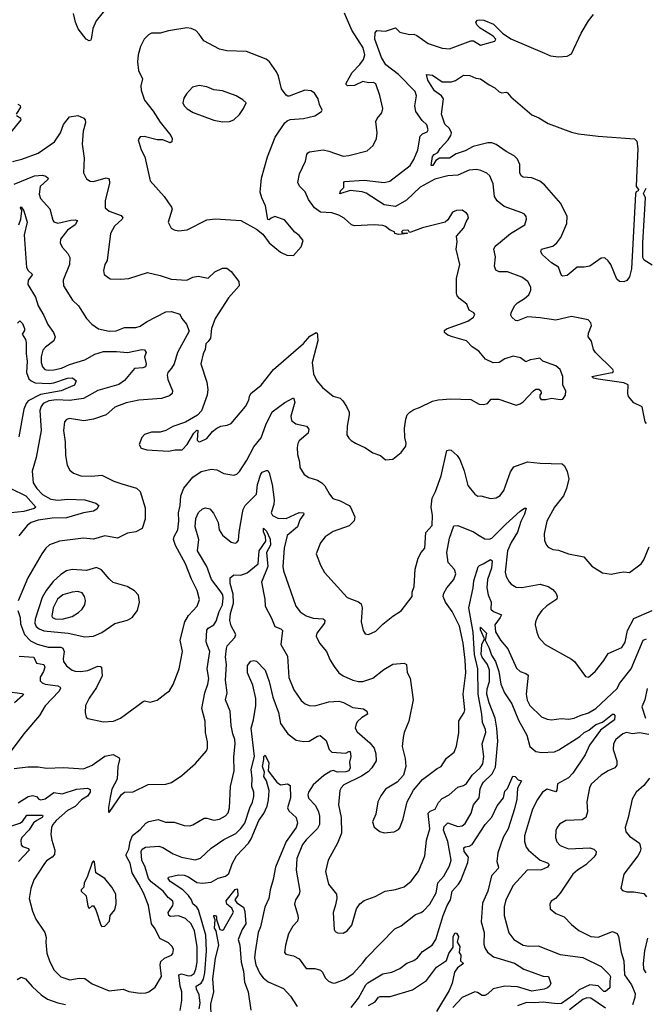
# Model space of a CAD drawing. Extents: x 1246230 to 1426786, y 660032 to 763141.
# Tile 405 of 566: x 1392205 to 1396616, y 691688 to 698632. Entities that reach past the tile are written whole.
import ezdxf

# ---------------------------------------------------------------- set-up
doc = ezdxf.new("R2010")
doc.units = 0

msp = doc.modelspace()

# ---------------------------------------------------------------- linework, layer by layer
at = {"layer": '0CON10XD'}
for points in [[(1392834.5, 698735), (1392744.4, 698625), (1392720.6, 698569.4), (1392710, 698495), (1392705, 698486.2), (1392695, 698484), (1392674.2, 698495), (1392618.3, 698568.3), (1392599.4, 698615), (1392585, 698676.7)], [(1394835, 695533.3), (1394895, 695578.8), (1394927.1, 695625), (1394930.6, 695645), (1394920.6, 695685), (1394918.3, 695751.7), (1394927.1, 695815), (1394937.5, 695845), (1394956.2, 695865), (1394985, 695882), (1395025, 695896), (1395115, 695942), (1395155, 695951.2), (1395245, 695958.8), (1395385, 695952.5), (1395445, 695920), (1395475, 695917.5), (1395502.5, 695925), (1395530, 695955), (1395584.2, 695955.8), (1395705.7, 695914.3), (1395735, 695923.3), (1395755, 695937.5), (1395827.5, 696015), (1395845, 696026.7), (1395866.2, 696026.2), (1395880, 696015), (1395881.7, 695998.3), (1395872.5, 695985), (1395872.5, 695965), (1395883, 695953), (1395915, 695953.3), (1395955, 695963.3), (1396015, 695953.3), (1396035, 695956.7), (1396053.3, 695985), (1396056.2, 696015), (1396033.6, 696053.6), (1396035.9, 696115.9), (1396016.7, 696165), (1395985, 696190), (1395894.2, 696224.2), (1395872.5, 696245), (1395835, 696237.5), (1395805, 696232.5), (1395775, 696218.8), (1395737.1, 696247.1), (1395685, 696259.2), (1395625, 696240), (1395585.5, 696214.5), (1395543, 696213), (1395488.9, 696238.9), (1395442, 696295), (1395395, 696325.8), (1395355, 696368.1), (1395256.7, 696395), (1395225, 696407.1), (1395200, 696425), (1395200.3, 696439.7), (1395215, 696451.4), (1395364.3, 696505), (1395405, 696533.1), (1395413.8, 696553.8), (1395407.5, 696565), (1395375, 696583.3), (1395356.7, 696625), (1395306, 696665), (1395290, 696685), (1395284.3, 696705), (1395285.9, 696805.9), (1395307.5, 696905), (1395283.1, 697015), (1395288.8, 697065), (1395284.2, 697105), (1395335.8, 697164.2), (1395353, 697207), (1395370, 697235), (1395365.6, 697255), (1395355, 697267.5), (1395325, 697288.8), (1395285, 697286), (1395255.7, 697274.3), (1395225, 697220), (1395205.8, 697204.2), (1395045, 697164.3), (1394963.3, 697133.3), (1394952.5, 697132.5), (1394947.5, 697145), (1394938.6, 697148.6), (1394905.6, 697145.6), (1394897.5, 697135), (1394905, 697127.5), (1394935, 697130), (1394940, 697125), (1394875, 697116.7), (1394850, 697125), (1394847.5, 697135), (1394817.8, 697147.8), (1394785, 697174.3), (1394765, 697180.5), (1394705, 697184.6), (1394565, 697179.2), (1394545.7, 697185.7), (1394492.4, 697232.4), (1394455, 697254.3), (1394405, 697269.5), (1394325, 697275.3), (1394283.8, 697305), (1394240.9, 697365), (1394218.3, 697418.3), (1394178.9, 697458.9), (1394165.7, 697485), (1394176.9, 697545), (1394219.2, 697635), (1394229.3, 697680.7), (1394236.4, 697693.6), (1394249.3, 697700.7), (1394345, 697713.8), (1394385, 697705.5), (1394485, 697669.6), (1394526.4, 697673.6), (1394655, 697707.1), (1394697.1, 697745), (1394720.6, 697795), (1394725.5, 697834.5), (1394715.7, 697915), (1394724.6, 697935.4), (1394758.6, 697975), (1394765.5, 698005), (1394745, 698097.5), (1394715, 698180), (1394699.3, 698189.3), (1394665, 698187.5), (1394625, 698197.5), (1394565, 698168.8), (1394517, 698167), (1394507.5, 698175), (1394507.5, 698185), (1394549.3, 698260.7), (1394604.1, 698315.9), (1394628.3, 698351.7), (1394639.4, 698385), (1394627.1, 698435), (1394548, 698558), (1394495, 698678.8)], [(1394618.9, 697418.9), (1394535, 697427.8), (1394463.3, 697405), (1394467.5, 697425), (1394490.5, 697449.5), (1394490, 697485), (1394495, 697491.2), (1394635, 697499.7), (1394775, 697484.6), (1394815, 697494.5), (1394958.2, 697605), (1394985, 697645.7), (1395013.3, 697715), (1395029.6, 697810.4), (1395045, 697826.9), (1395078.3, 697841.7), (1395085.7, 697855), (1395075, 697890), (1395042.2, 697922.2), (1394999.3, 697985), (1394991.8, 698025), (1395003.9, 698095), (1394994, 698125), (1394876.5, 698246.5), (1394785.9, 698315), (1394755, 698365.6), (1394708.1, 698495), (1394710.7, 698539.3), (1394724.1, 698555.9), (1394785, 698552), (1394856, 698576), (1394884.7, 698544.7), (1394953.1, 698526.9), (1394985, 698529.2), (1395005, 698521.9), (1395085, 698463.8), (1395185, 698430.4), (1395235, 698427.1), (1395385, 698482.5), (1395405, 698482.5), (1395455, 698452.5), (1395555, 698480), (1395562.5, 698495), (1395543.3, 698515), (1395452.4, 698572.4), (1395428, 698595), (1395422, 698615), (1395432.1, 698627.9), (1395445, 698632.5), (1395478.3, 698628.3), (1395545, 698600), (1395608.3, 698538.3), (1395667, 698497), (1395905.7, 698395.7), (1395948.5, 698378.5), (1396005, 698369.2), (1396065, 698375.7), (1396095, 698392.2), (1396163.6, 698536.4), (1396215, 698624.7), (1396250.1, 698669.9)], [(1394135, 696970), (1394190.7, 697029.3), (1394203.8, 697075), (1394175, 697111.2), (1394144.3, 697134.3), (1394071.2, 697221.2), (1394005, 697243.8), (1393977.7, 697232.3), (1393965, 697220), (1393955, 697222.5), (1393938.9, 697318.9), (1393911.2, 697375), (1393900, 697415), (1393911.1, 697515), (1393952.5, 697665), (1394006.7, 697803.3), (1394075.5, 697904.5), (1394090.5, 697919.5), (1394111.3, 697928.7), (1394205, 697935.6), (1394285, 697954.2), (1394332.5, 697985), (1394337.5, 697995), (1394318.8, 698035), (1394310, 698075), (1394283.3, 698115), (1394259.5, 698129.5), (1394215, 698136), (1394105, 698094), (1394095, 698092), (1394085, 698100), (1394050.8, 698145), (1394030, 698235), (1394016.9, 698265), (1393966.7, 698335), (1393943.3, 698355), (1393805, 698408.9), (1393665, 698413.5), (1393614.1, 698424.1), (1393502.6, 698482.6), (1393471.4, 698531.4), (1393446.7, 698556.7), (1393415, 698571.1), (1393384.5, 698575.5), (1393255, 698554.2), (1393196.4, 698536.4), (1393135, 698536.2), (1393113.3, 698525), (1393083.3, 698495), (1393056.1, 698443.9), (1393040, 698385), (1393036.2, 698335), (1393042, 698275), (1393071.2, 698215), (1393058.6, 698165), (1393062.5, 698135), (1393085.8, 698065), (1393145, 697987.1), (1393195, 697909.2), (1393271.2, 697815), (1393280, 697795), (1393278.3, 697771.7), (1393265, 697763.8), (1393215, 697785.8), (1393175, 697783.8), (1393082.3, 697807.7), (1393054.1, 697805.9), (1393040, 697785), (1393061.2, 697715), (1393087.1, 697665), (1393123.8, 697495), (1393224, 697385), (1393275, 697310), (1393280, 697295), (1393251.2, 697205), (1393272.3, 697162.3), (1393295, 697150), (1393325, 697144.2), (1393385, 697150), (1393525, 697220), (1393585, 697227.5), (1393765, 697215.7), (1393873.8, 697153.8), (1393918.5, 697118.5), (1393965, 697058.8), (1394045, 696992.5), (1394088.3, 696971.7), (1394135, 696970)], [(1396465, 696784), (1396435, 696786.2), (1396415, 696802), (1396373.1, 696905), (1396355, 696932), (1396331.7, 696951.7), (1396305, 696950), (1396225, 696894.3), (1396185, 696886), (1396135, 696888), (1396065, 696828.6), (1396035, 696823.8), (1396025, 696827.5), (1396005, 696885.8), (1395955, 696917.1), (1395892.5, 696975), (1395880.6, 696995), (1395883.8, 697015), (1395965, 697035.4), (1395992.2, 697057.7), (1396020, 697095), (1396063.2, 697195), (1396064.6, 697245), (1396021.2, 697335), (1395905, 697468.5), (1395872.7, 697492.7), (1395816.1, 697516.1), (1395755, 697520.8), (1395740, 697530), (1395731.8, 697551.8), (1395731.8, 697611.8), (1395715, 697648.8), (1395691.5, 697671.5), (1395635, 697702.4), (1395565, 697752.5), (1395535, 697763.1), (1395505, 697763.7), (1395401.8, 697738.2), (1395345, 697706.6), (1395283.3, 697686.7), (1395235, 697656.2), (1395165, 697655.5), (1395140.3, 697639.7), (1395118.1, 697605), (1395106.7, 697605), (1395115, 697666.9), (1395128, 697682), (1395153.8, 697696.2), (1395168.9, 697725), (1395225.7, 697784.3), (1395245.5, 697815), (1395250.4, 697835), (1395235.8, 697865.8), (1395202.7, 697895), (1395178.1, 697965), (1395192.9, 698075), (1395179.4, 698095), (1395130.5, 698130.5), (1395081.8, 698205), (1395073.8, 698245), (1395115, 698241.3), (1395185, 698194.6), (1395250, 698195), (1395277.6, 698202.4), (1395335, 698240), (1395378.1, 698238.1), (1395420.3, 698220.3), (1395455, 698216.2), (1395515, 698172), (1395555, 698150.8), (1395585, 698124.2), (1395605, 698117.1), (1395635, 698120.6), (1395645, 698115.6), (1395667.8, 698087.8), (1395815, 697961.4), (1395865, 697940.2), (1395931.2, 697901.2), (1396095, 697839.4), (1396145, 697827.6), (1396285, 697810.7), (1396541.2, 697791.2), (1396556.1, 697775), (1396562.8, 697725), (1396554, 697515), (1396552.1, 697455), (1396568.6, 697435), (1396567.1, 697425), (1396552.3, 697417.7), (1396546.9, 697403.1), (1396518.6, 696875), (1396505, 696818), (1396485, 696794), (1396465, 696784)], [(1393635, 697910.8), (1393685, 697914.2), (1393715, 697926), (1393755.5, 697964.5), (1393783.1, 698005), (1393801.2, 698045), (1393778.2, 698068.2), (1393731.2, 698095), (1393635, 698129.5), (1393575, 698137.8), (1393525, 698159.4), (1393470.8, 698169.2), (1393424.2, 698155.8), (1393380.7, 698109.3), (1393361.5, 698078.5), (1393355.6, 698045), (1393364.4, 698025), (1393385, 698003.6), (1393428, 697978), (1393575, 697924.3), (1393635, 697910.8)], [(1392183.3, 697965), (1392212.5, 698015), (1392210, 698025), (1392195, 698033.3)], [(1392145, 697840), (1392216, 697925), (1392213.3, 697935), (1392183.3, 697955)], [(1392155, 697633.1), (1392219.3, 697649.3), (1392335, 697691.5), (1392449.4, 697770.6), (1392492.7, 697835), (1392515, 697894.2), (1392555, 697948), (1392615, 697957.1), (1392656.8, 697936.8), (1392666.2, 697925), (1392670, 697905), (1392653.3, 697845), (1392645.4, 697754.6), (1392658.5, 697655), (1392655, 697552.5), (1392675, 697510), (1392702.9, 697492.9), (1392725, 697491.9), (1392815, 697516.9), (1392835, 697508.8), (1392838.7, 697478.7), (1392806.9, 697355), (1392807.5, 697305), (1392835, 697281.1), (1392921.1, 697251.1), (1392932.5, 697235), (1392928.6, 697225), (1392872.7, 697175), (1392845.6, 697124.4), (1392820.8, 696935), (1392805.8, 696905), (1392795.8, 696864.2), (1392801.2, 696835), (1392842.5, 696805), (1392915, 696801.5), (1392975, 696807.5), (1393105, 696850), (1393195, 696828.6), (1393272.3, 696802.3), (1393384.1, 696795.9), (1393425, 696815.6), (1393463.3, 696823.3), (1393535, 696810), (1393580, 696855), (1393635, 696879.2), (1393665, 696879.2), (1393695, 696857.1), (1393750, 696785), (1393753.3, 696755), (1393678.3, 696671.7), (1393582.5, 696525), (1393557.8, 696455), (1393549.5, 696385), (1393535, 696362.5), (1393517.5, 696345), (1393512.9, 696305), (1393499.4, 696275), (1393481.9, 696205), (1393524.2, 696075), (1393531.1, 696025), (1393526, 695984), (1393486.2, 695873.8), (1393457.9, 695842.1), (1393375, 695793.3), (1393285, 695762), (1393235.9, 695734.1), (1393195, 695722), (1393135, 695724), (1393085, 695706.2), (1393066.7, 695685), (1393046.7, 695635), (1393061.2, 695611.2), (1393101.7, 695598.3), (1393255, 695588), (1393302.3, 695597.7), (1393351.2, 695598.8), (1393386.5, 695635), (1393434, 695715), (1393455, 695736.7), (1393460, 695735), (1393456, 695666), (1393465, 695656.2), (1393475, 695656), (1393525, 695678.8), (1393565, 695726.7), (1393595, 695751.2), (1393624.2, 695765.8), (1393667.9, 695772.1), (1393696.2, 695785), (1393797.5, 695905), (1393821.7, 695948.3), (1393824.3, 695975), (1393834.2, 695995), (1393907.5, 696055), (1393995, 696166), (1394205, 696348.1), (1394250.7, 696399.3), (1394295, 696426.7), (1394302.5, 696422.5), (1394305.9, 696405.9), (1394306.5, 696366.5), (1394266.1, 696215), (1394275.7, 696135), (1394299.2, 696085), (1394339.1, 696039.1), (1394415, 695978), (1394465, 695962), (1394484.3, 695944.3), (1394509.2, 695905), (1394527.5, 695865), (1394528.8, 695845), (1394513.9, 695766.1), (1394511.2, 695705), (1394525, 695680), (1394543.3, 695665), (1394573.3, 695645), (1394643.4, 695613.4), (1394695, 695577.1), (1394748.3, 695558.3), (1394785, 695528.8), (1394835, 695533.3)], [(1392165, 697473.1), (1392309.2, 697530.8), (1392365, 697536.2), (1392389.1, 697529.1), (1392406, 697515), (1392402.9, 697505), (1392350, 697455), (1392341.2, 697401.2), (1392351.8, 697371.8), (1392417.6, 697297.6), (1392437.7, 697217.7), (1392446, 697206), (1392475, 697196.2), (1392565, 697218.8), (1392595, 697220.6), (1392613.3, 697215), (1392596.7, 697185), (1392543, 697147), (1392491.9, 697085), (1392490.8, 697055), (1392507.5, 697025), (1392544.3, 696984.3), (1392557.5, 696955), (1392557.1, 696905), (1392512.5, 696795), (1392514.4, 696754.4), (1392577.5, 696655), (1392619.2, 696615), (1392675.6, 696525), (1392714.1, 696484.1), (1392761.7, 696451.7), (1392835, 696434.4), (1392885, 696438.5), (1392945, 696461.5), (1393025, 696461.1), (1393055, 696471.1), (1393099.3, 696500.7), (1393235, 696571.2), (1393275, 696574.5), (1393334.5, 696554.5), (1393347.5, 696525), (1393380, 696485), (1393399.2, 696435), (1393316.6, 696285), (1393294.7, 696205), (1393276.3, 696173.7), (1393250, 696145), (1393244.1, 696125), (1393250.3, 696095), (1393282.7, 696015), (1393281.1, 695995), (1393261.5, 695978.5), (1393205, 695959.6), (1393045, 695949.5), (1392955, 695930), (1392875, 695899.4), (1392815, 695846), (1392725, 695814.5), (1392656.2, 695803.8), (1392555, 695818.5), (1392535, 695812.9), (1392520, 695795), (1392514.5, 695735), (1392525.8, 695655.8), (1392528, 695558), (1392540.2, 695490.2), (1392558.6, 695455), (1392584, 695434), (1392635, 695415.6), (1392712.1, 695412.1), (1392785, 695420.8), (1392867.7, 695377.7), (1392925, 695358.4), (1393028.2, 695328.2), (1393054, 695304), (1393089.3, 695189.3), (1393089.5, 695110.5), (1393067.5, 695042.5), (1393025, 695020), (1392965, 695010), (1392895, 694976), (1392805, 694992.2), (1392725, 694968.5), (1392655, 694976.5), (1392486.8, 694953.2), (1392415, 694928), (1392390, 694905), (1392361.4, 694865), (1392263.3, 694695), (1392195, 694533.3)], [(1396625, 695783.3), (1396616, 695796), (1396595, 695900.8), (1396535, 695930), (1396498, 695975), (1396492.9, 695995), (1396495, 696056.7), (1396465, 696070.8), (1396285, 696096.2), (1396250, 696105), (1396240, 696115), (1396368, 696142), (1396387.5, 696145), (1396392.5, 696155), (1396387.5, 696165), (1396264.3, 696284.3), (1396250, 696305), (1396237.1, 696365), (1396214.1, 696395), (1396215, 696422), (1396237.1, 696475), (1396232, 696495), (1396212.5, 696515), (1396095, 696540), (1395985, 696512.5), (1395875, 696530), (1395785, 696535.5), (1395715, 696508), (1395701.7, 696511.7), (1395674.2, 696534.2), (1395667.5, 696547.5), (1395669.4, 696565), (1395695, 696614.3), (1395715, 696636.4), (1395765.2, 696664.8), (1395795, 696691.4), (1395808.6, 696725), (1395808.6, 696745), (1395787.5, 696785), (1395745.3, 696815.3), (1395645, 696854.5), (1395585, 696852.9), (1395562.5, 696865), (1395553.6, 696893.6), (1395559.1, 696959.1), (1395548.9, 697015), (1395557.1, 697035), (1395594.1, 697065.9), (1395665, 697124.2), (1395765.7, 697184.3), (1395778, 697225), (1395776.2, 697245), (1395765, 697260), (1395745, 697271.2), (1395621.2, 697315), (1395570.6, 697355), (1395552.5, 697385), (1395544.5, 697475), (1395521.1, 697531.1), (1395499.3, 697549.3), (1395457.6, 697567.6), (1395425, 697575.7), (1395375, 697570), (1395293.7, 697536.3), (1395225, 697531.5), (1395132.6, 697507.4), (1395029.2, 697450.8), (1394931.3, 697358.7), (1394855, 697315.4), (1394775, 697326.5), (1394647.8, 697407.8), (1394618.9, 697418.9)], [(1396665, 696900.6), (1396607.1, 696937.1), (1396598.9, 696955), (1396598, 697058), (1396618.7, 697375), (1396603.9, 697406.1), (1396623, 697445)], [(1392198.8, 697185), (1392213.5, 697225), (1392220.8, 697285), (1392211.2, 697305), (1392215, 697312.5), (1392235, 697283.8), (1392256.8, 697205), (1392235.5, 697115), (1392254.1, 696885), (1392265, 696863.1), (1392295.7, 696835), (1392265.4, 696795), (1392263.4, 696765), (1392315.4, 696675), (1392335, 696614.2), (1392375.9, 696545.9), (1392402.4, 696482.4), (1392442.7, 696425), (1392454.5, 696395), (1392445, 696367.5), (1392386.9, 696323.1), (1392368.6, 696301.4), (1392355.5, 696255), (1392356.6, 696213.4), (1392365, 696184), (1392382, 696165), (1392405, 696160), (1392445, 696162.9), (1392499.2, 696175), (1392555, 696199.2), (1392665, 696233.7), (1392735, 696274), (1392795, 696292.8), (1392887, 696293), (1392965, 696285.8), (1393066.5, 696306.5), (1393085, 696303.8), (1393095.8, 696285.8), (1393084.3, 696255), (1393097.1, 696205), (1393091.4, 696185), (1393073.5, 696176.5), (1393015, 696171.1), (1392945, 696086.7), (1392905, 696058.5), (1392755, 696016.9), (1392655, 695961.6), (1392555, 695947.6), (1392465, 695951.9), (1392410, 695945), (1392371.6, 695925), (1392357.3, 695905), (1392347.5, 695875), (1392355.4, 695735), (1392321.1, 695545), (1392292.6, 695447.4), (1392300, 695365), (1392325.4, 695325), (1392365, 695282.7), (1392425, 695251.2), (1392475, 695243.1), (1392545, 695249.4), (1392665, 695246.6), (1392741.7, 695221.7), (1392763.3, 695205), (1392748.9, 695181.1), (1392725, 695166.4), (1392655, 695153.9), (1392535, 695120), (1392435, 695117.5), (1392335, 695103.5), (1392285, 695086.1), (1392258.1, 695065), (1392198.5, 694991.5)], [(1392189.2, 696490.8), (1392205, 696508.6), (1392225, 696489.4), (1392240, 696455), (1392239.5, 696440.5), (1392222.3, 696415), (1392245.8, 696375.8), (1392250.3, 696355), (1392250.2, 696275), (1392257.4, 696225), (1392253.1, 696145), (1392270.2, 696100.2), (1392285.5, 696085), (1392315, 696071.9), (1392413.6, 696066.4), (1392445, 696071.1), (1392541.2, 696105), (1392576.4, 696106.4), (1392602.5, 696085), (1392591.5, 696055), (1392562.2, 696042.2), (1392496.3, 696013.7), (1392350.8, 695989.2), (1392265, 695944.7), (1392249.5, 695925), (1392234.4, 695885), (1392199.2, 695690.8)], [(1392211.1, 694371.1), (1392237.9, 694295), (1392282.2, 694252.2), (1392328.8, 694228.8), (1392405, 694206.5), (1392495, 694205.7), (1392510.1, 694200.1), (1392519.7, 694175), (1392511.5, 694125), (1392514.4, 694105), (1392534.6, 694074.6), (1392573.8, 694045), (1392595, 694036.7), (1392634.6, 694034.6), (1392685, 694042), (1392755, 694071.9), (1392775, 694070.8), (1392780.8, 694065), (1392786.2, 694003.8), (1392747.7, 693922.3), (1392695, 693847.5), (1392670, 693795), (1392666.7, 693745), (1392673, 693713), (1392685, 693702.5), (1392795, 693680), (1392867.5, 693685), (1392915, 693706), (1393075, 693824), (1393085, 693828.8), (1393125, 693818), (1393175, 693832.5), (1393238.6, 693881.4), (1393260.3, 693899.7), (1393287.4, 693942.6), (1393328.9, 694055), (1393352.5, 694175), (1393337.5, 694255), (1393369.5, 694385), (1393395, 694429.2), (1393457.1, 694495), (1393472.9, 694542.9), (1393457, 694607), (1393417.3, 694687.3), (1393374.5, 694795), (1393304.3, 694924.3), (1393290, 694965), (1393295, 694987.5), (1393320, 695035), (1393327.6, 695097.6), (1393325.5, 695155), (1393336.6, 695205), (1393340.3, 695275), (1393362.3, 695327.7), (1393426.2, 695405), (1393485, 695445.9), (1393555, 695462.1), (1393595, 695458.2), (1393645, 695430.5), (1393715, 695420), (1393735, 695426), (1393754.2, 695445), (1393806.4, 695525), (1393855, 695620.8), (1393907.1, 695682.9), (1393940, 695775), (1393985, 695866.9), (1394075, 695933.3), (1394135, 695966.2), (1394144.4, 695934.4), (1394117.7, 695835), (1394122.5, 695805), (1394152.6, 695782.6), (1394226.4, 695766.4), (1394244.4, 695744.4), (1394240, 695715), (1394175, 695662.9), (1394165, 695643.3), (1394161.5, 695615), (1394163.3, 695565), (1394178.8, 695515), (1394181.2, 695475), (1394210, 695425), (1394242.7, 695402.7), (1394305, 695384.4), (1394336.1, 695366.1), (1394356.9, 695345), (1394389.2, 695285), (1394413.8, 695255), (1394465, 695239.2), (1394528, 695205), (1394538, 695195), (1394568.1, 695125), (1394563.2, 695096.8), (1394528, 695062), (1394415, 695022.2), (1394359.2, 694985), (1394326.6, 694943.4), (1394295.8, 694865), (1394325.6, 694785), (1394354.5, 694734.5), (1394515, 694556), (1394595, 694527.5), (1394611.7, 694511.7), (1394620, 694485), (1394612.5, 694385), (1394626, 694325), (1394640.8, 694300.8), (1394665, 694296.2), (1394715, 694318.8), (1394765, 694370), (1394836.2, 694425), (1394895, 694463.3), (1394972.5, 694565), (1394973.3, 694595), (1394986.2, 694635), (1394992.4, 694757.6), (1395015.8, 694835), (1395035.6, 694874.4), (1395060.8, 694905), (1395069.5, 695015), (1395114.4, 695065), (1395115.9, 695135), (1395107.5, 695195), (1395112.9, 695257.1), (1395137.8, 695305), (1395176.2, 695415), (1395217.3, 695592.7), (1395235, 695599.2), (1395246.2, 695595), (1395288.8, 695558.8), (1395309.5, 695529.5), (1395339.8, 695449.8), (1395365, 695347.5), (1395415, 695286.2), (1395435, 695271.2), (1395457, 695273), (1395525, 695256), (1395565, 695259.2), (1395593.2, 695276.8), (1395618.6, 695311.4), (1395665.5, 695444.5), (1395690.3, 695479.7), (1395785.6, 695514.4), (1395875, 695504.4), (1396029.7, 695499.7), (1396045.5, 695485.5), (1396065.8, 695445), (1396077.8, 695395), (1396060.5, 695325), (1396038.5, 695275), (1395976.9, 695195), (1395921.9, 695095), (1395902.9, 695005), (1395905, 694960), (1395918.8, 694925), (1395931.7, 694911.7), (1395965, 694896), (1396005, 694890), (1396075.8, 694865.8), (1396182.5, 694845), (1396238.3, 694778.3), (1396315, 694730), (1396375, 694721.2), (1396435, 694733.3), (1396465, 694738.8), (1396505, 694733.8), (1396586, 694795), (1396605, 694823.3), (1396643.1, 694915)], [(1392165, 693351.4), (1392263, 693363), (1392335, 693362.9), (1392395, 693353.3), (1392515, 693358.1), (1392655, 693348.1), (1392715, 693374.7), (1392805, 693437.5), (1392865, 693450), (1392905.4, 693425.4), (1392908.1, 693415), (1392897.8, 693365), (1392892.2, 693275), (1392854.3, 693205), (1392843.1, 693146.9), (1392832, 693075), (1392830, 693045), (1392835, 693040), (1392923.6, 693166.4), (1392945, 693183.8), (1393005, 693186.2), (1393111.3, 693238.7), (1393235, 693240), (1393275, 693252.2), (1393347.9, 693302.1), (1393444.7, 693385.3), (1393523.3, 693475), (1393529.5, 693495), (1393528.9, 693538.9), (1393514.6, 693605), (1393513.3, 693685), (1393488.2, 693775), (1393510.4, 693885), (1393532.2, 693945), (1393539.5, 693985), (1393527.8, 694055), (1393545.4, 694175), (1393527, 694223), (1393519.6, 694245), (1393525, 694326.7), (1393535, 694341.4), (1393575, 694364.4), (1393591, 694389), (1393611, 694459), (1393634.4, 694505), (1393640.4, 694555), (1393636.3, 694575), (1393619.1, 694605), (1393557.8, 694685), (1393525.3, 694775), (1393458.8, 694885), (1393467.2, 694965), (1393443.3, 695055), (1393447.5, 695115), (1393465, 695156), (1393495, 695182), (1393515, 695190), (1393545, 695182), (1393571.1, 695151.1), (1393605.4, 695085.4), (1393612.5, 695035), (1393635, 694995.8), (1393695, 694946.5), (1393725, 694939.4), (1393736.2, 694943.8), (1393747.8, 694962.2), (1393752.2, 695017.8), (1393776.9, 695153.1), (1393781.2, 695178.8), (1393795.6, 695205), (1393874.4, 695285.6), (1393880.8, 695355), (1393905, 695427.5), (1393915, 695440), (1393945, 695453.3), (1393955, 695452.5), (1393965, 695436.7), (1393985.9, 695355), (1393998.2, 695245), (1393996.7, 695213.3), (1393977.1, 695155), (1393986.4, 695136.4), (1394025, 695116.8), (1394085, 695114.7), (1394175, 695157.1), (1394206.7, 695155), (1394208.8, 695145), (1394179.2, 695105), (1394164.5, 695055), (1394092.1, 694995), (1394069.2, 694905), (1394060.8, 694775), (1394064.5, 694745), (1394153, 694497), (1394183.1, 694455), (1394225, 694427.7), (1394275, 694411.8), (1394345, 694406.7), (1394356.7, 694396.7), (1394354.4, 694375), (1394299.2, 694305), (1394295.8, 694285), (1394318, 694235), (1394368.6, 694175), (1394394.5, 694114.5), (1394421.3, 694071.3), (1394456.2, 694026.2), (1394485.5, 694005.5), (1394553.2, 693973.2), (1394595, 693963.5), (1394625, 693964.4), (1394695, 693988.9), (1394771.7, 694048.3), (1394835, 694086), (1394915, 694093.8), (1394933.3, 694085), (1394937.7, 694027.7), (1394958.6, 693988.6), (1394979.2, 693835), (1394948.6, 693685), (1394915.7, 693605), (1394909.2, 693569.2), (1394901.9, 693505), (1394922.1, 693422.1), (1394926.9, 693365), (1394912, 693305), (1394865.6, 693254.4), (1394785, 693206), (1394751.7, 693158.3), (1394731.2, 693115), (1394715, 693030), (1394693.8, 692975), (1394705, 692937.5), (1394745, 692906.7), (1394775, 692897.5), (1394845, 692903.8), (1394875, 692920), (1394885, 692932.5), (1394908.6, 692995), (1394937.1, 693115), (1394980.9, 693199.1), (1395045.5, 693274.5), (1395148.8, 693351.2), (1395175.8, 693365), (1395215, 693424), (1395267.5, 693465), (1395285, 693507.5), (1395302.1, 693602.1), (1395302.1, 693687.9), (1395338, 693745), (1395344.2, 693765), (1395332.9, 693875), (1395350.6, 694025), (1395346.2, 694115), (1395332.4, 694235), (1395305.3, 694355), (1395255, 694457.8), (1395206.9, 694525), (1395192, 694565), (1395195, 694588.1), (1395216.7, 694625), (1395266.2, 694685), (1395280, 694725), (1395271.8, 694755), (1395227.3, 694805), (1395216, 694875), (1395235.3, 694974.7), (1395266.4, 695063.6), (1395295, 695063.8), (1395405, 695020), (1395445, 694994.4), (1395485, 694970.4), (1395515, 694968), (1395535, 694975.4), (1395633.3, 695075), (1395733.8, 695165), (1395765, 695186.2), (1395776.1, 695186.1), (1395765.6, 695145), (1395737.5, 695092.5), (1395715, 695018), (1395671.2, 694945), (1395643.6, 694885), (1395628.8, 694735), (1395635.4, 694705.4), (1395656.4, 694666.4), (1395670.7, 694650.7), (1395705, 694630), (1395745, 694628.1), (1395875, 694650.9), (1395932, 694635), (1395963.4, 694613.4), (1395988.6, 694585), (1395995.6, 694565), (1395991.9, 694545), (1395922.2, 694497.7), (1395886.5, 694465), (1395857.3, 694425), (1395841.4, 694385), (1395838.6, 694365), (1395851.7, 694311.7), (1395865.8, 694275.8), (1395884.2, 694254.2), (1395910, 694225), (1396095, 694122), (1396116, 694105), (1396195, 694000), (1396215, 693996.2), (1396263.8, 694035), (1396325, 694112.5), (1396355, 694162.5), (1396451.2, 694205), (1396475, 694242.5), (1396491.1, 694325), (1396535, 694408.1), (1396665.8, 694464.2)], [(1392142.7, 695325), (1392247.7, 695275), (1392319.2, 695195), (1392306.7, 695185), (1392235, 695164), (1392145, 695153.1)], [(1392195, 693109.1), (1392265, 693154.1), (1392295, 693160.7), (1392322.7, 693152.7), (1392339.2, 693135), (1392355, 693129.1), (1392385, 693138), (1392445, 693181.8), (1392505, 693173), (1392605, 693205.3), (1392682.6, 693212.6), (1392702.9, 693202.9), (1392701.8, 693185), (1392683.8, 693155), (1392640.6, 693129.4), (1392596.7, 693083.3), (1392541.1, 693055), (1392461.5, 692985), (1392439.1, 692955), (1392428.5, 692935), (1392424.4, 692885), (1392430.6, 692845), (1392453.1, 692775), (1392450, 692745), (1392433.7, 692726.3), (1392395, 692700.6), (1392374.5, 692675), (1392305, 692565.8), (1392282.9, 692505), (1392271.5, 692435), (1392295.5, 692345.5), (1392319.1, 692289.1), (1392382, 692195), (1392391.7, 692158.3), (1392390, 692125), (1392397.3, 692047.3), (1392417, 691987), (1392448.3, 691928.3), (1392495, 691882), (1392559.5, 691859.5), (1392625, 691871.1), (1392665, 691870), (1392715, 691832.5), (1392835, 691782.5), (1392935, 691794.2), (1392975, 691778), (1393055, 691766.2), (1393095, 691768.8), (1393115, 691776.2), (1393160.5, 691809.5), (1393204.3, 691885), (1393195.3, 691965), (1393200.3, 691989.7), (1393225, 692013.9), (1393276.2, 692035), (1393285.8, 692045), (1393288.6, 692075), (1393280, 692095), (1393255, 692121.2), (1393193, 692153), (1393160.3, 692220.3), (1393134.2, 692255), (1393114, 692384), (1393078.9, 692475), (1393044.5, 692535.5), (1392998.2, 692615), (1392983.9, 692683.9), (1392956.4, 692735), (1392956.2, 692745), (1392975, 692782), (1392982.9, 692835), (1393000.6, 692879.4), (1393055, 692920), (1393095, 692965.4), (1393115, 692976.5), (1393181.2, 692991.2), (1393232.8, 692972.8), (1393295, 692972.5), (1393365, 692949.1), (1393405, 692947.5), (1393426.9, 692953.1), (1393505, 693001.5), (1393525, 693001.5), (1393575, 692986.9), (1393615, 692993.8), (1393655, 693017.8), (1393675, 693038), (1393685.4, 693074.6), (1393690.5, 693225), (1393716.2, 693335), (1393714.1, 693434.1), (1393724.5, 693525), (1393722.5, 693555), (1393707.3, 693595), (1393695.5, 693655), (1393688.5, 693755), (1393655.6, 693835), (1393668.8, 693885), (1393656.2, 693975), (1393662.7, 694085), (1393656, 694135), (1393662.7, 694197.3), (1393668.9, 694215), (1393722.2, 694275), (1393729.1, 694295), (1393696.2, 694356.2), (1393686.8, 694395), (1393691.7, 694445), (1393712.2, 694517.8), (1393710.6, 694580.6), (1393688.9, 694655), (1393690, 694695), (1393714.2, 694715.8), (1393765, 694714.4), (1393808.3, 694731.7), (1393887.1, 694795), (1393893, 694885), (1393941, 694955), (1393938.2, 694988.2), (1393925, 695020), (1393924.7, 695045.3), (1393945.4, 695025.4), (1393972.1, 694967.9), (1393972.4, 694925), (1393945.2, 694875), (1393955.2, 694775), (1393910, 694665), (1393934.1, 694545), (1393935.4, 694495), (1393981.2, 694411.2), (1394003.5, 694353.5), (1394046.7, 694335), (1394056.9, 694325), (1394047.3, 694225), (1394093.6, 694143.6), (1394103.7, 693993.7), (1394138.6, 693905), (1394190.2, 693830.2), (1394217.4, 693807.4), (1394245, 693794.3), (1394285, 693792.2), (1394385, 693822.1), (1394455, 693825.4), (1394487.3, 693817.3), (1394555, 693782.2), (1394628.3, 693771.7), (1394653.3, 693755), (1394656.7, 693735), (1394615, 693708.6), (1394588, 693682), (1394576.9, 693665), (1394570, 693635), (1394585, 693609.2), (1394672.9, 693532.9), (1394703.8, 693495), (1394715.5, 693454.5), (1394719.1, 693405), (1394689.1, 693355), (1394661.6, 693328.4), (1394615, 693296.8), (1394491.1, 693235), (1394471.1, 693215), (1394462.5, 693195), (1394452.5, 693095), (1394471.8, 693005), (1394474.5, 692895), (1394445.4, 692824.6), (1394380.5, 692705), (1394360.6, 692625), (1394383.1, 692535), (1394438.6, 692465), (1394441.4, 692435), (1394429.3, 692379.3), (1394414.2, 692335), (1394422, 692215), (1394430.5, 692200.5), (1394445, 692191.2), (1394485, 692188.8), (1394515, 692206.2), (1394545.8, 692245), (1394579.1, 692360.9), (1394602.6, 692397.4), (1394635, 692420), (1394711.7, 692448.3), (1394783.1, 692486.9), (1394855, 692498.6), (1394915, 692516.9), (1394965, 692557.1), (1395016.5, 692625), (1395062.5, 692735), (1395074.6, 692845), (1395096.6, 692925), (1395085, 693035.8), (1395099.9, 693050.1), (1395135.6, 693065), (1395159.1, 693110.9), (1395185, 693139.4), (1395233.8, 693166.2), (1395295, 693218.2), (1395335, 693230.9), (1395355, 693245.6), (1395396.6, 693303.4), (1395451.5, 693355), (1395470.9, 693385), (1395478.6, 693435), (1395466.6, 693525), (1395492.4, 693605), (1395490.6, 693625), (1395468.4, 693675), (1395464.3, 693735), (1395438.4, 693875), (1395435.6, 694055), (1395412.9, 694155), (1395401.6, 694311.6), (1395372.1, 694485), (1395402, 694625), (1395406.8, 694675), (1395437.1, 694772.9), (1395446.2, 694783.8), (1395473.9, 694793.9), (1395525, 694825.8), (1395536.5, 694816.5), (1395531.4, 694765), (1395504.5, 694685), (1395499.4, 694625), (1395509.4, 694575), (1395528.9, 694525), (1395528.2, 694475), (1395545, 694457.3), (1395601.2, 694435), (1395593.5, 694415), (1395555.4, 694365), (1395560.9, 694315), (1395595.5, 694255), (1395645.9, 694195), (1395707.9, 694057.9), (1395735, 694035.7), (1395775, 694022), (1395789.5, 694009.5), (1395777.2, 693875), (1395783.3, 693833.3), (1395802.3, 693795), (1395885, 693715.8), (1395925, 693698.1), (1395955, 693694.4), (1396025, 693704.4), (1396075, 693698.1), (1396115, 693706.7), (1396156.2, 693725)], [(1392665, 694279.5), (1392725, 694284.4), (1392785, 694310), (1392875, 694374.4), (1392965, 694397.1), (1392998.8, 694415), (1393036, 694465), (1393048.8, 694525), (1393043.6, 694573.6), (1393013.9, 694603.9), (1392963.9, 694633.9), (1392865, 694663.3), (1392835, 694687.5), (1392782.9, 694752.9), (1392747.5, 694767.5), (1392675, 694746.9), (1392575, 694754.5), (1392533.9, 694746.1), (1392495, 694720), (1392441.3, 694668.7), (1392392.7, 694607.3), (1392363.4, 694556.6), (1392314.8, 694405), (1392312.8, 694375), (1392321.3, 694351.3), (1392341.1, 694335), (1392375, 694322.4), (1392546.3, 694306.3), (1392665, 694279.5)], [(1392505, 694404.8), (1392575.9, 694424.1), (1392619.9, 694450.1), (1392645.7, 694474.3), (1392663.8, 694505), (1392669.2, 694535), (1392662.9, 694565), (1392645, 694589.5), (1392615, 694599.6), (1392575, 694595.4), (1392510, 694575), (1392472, 694545), (1392440, 694485), (1392431.2, 694425), (1392436.9, 694415), (1392455, 694406.1), (1392505, 694404.8)], [(1392191.8, 694465), (1392208.8, 694415), (1392211.1, 694371.1)], [(1393284.1, 692384.1), (1393288, 692398), (1393283.6, 692415), (1393251.9, 692441.9), (1393216.6, 692485), (1393131.7, 692551.7), (1393113.5, 692575), (1393090.3, 692655), (1393067.1, 692705), (1393062.5, 692765), (1393067.5, 692782.5), (1393092.5, 692795), (1393185, 692804), (1393215, 692793.3), (1393288, 692748), (1393344.8, 692724.8), (1393442.8, 692707.2), (1393480.9, 692719.1), (1393555, 692788.9), (1393645, 692849.5), (1393728.7, 692891.3), (1393765, 692926.7), (1393792.2, 692965), (1393827.4, 693072.6), (1393847.5, 693112.5), (1393856.7, 693153.3), (1393856.5, 693185), (1393842.9, 693225), (1393845, 693283.3), (1393837.9, 693345), (1393859.8, 693435), (1393838.1, 693635), (1393854.4, 693695), (1393868.9, 693795), (1393869.2, 693845), (1393849.2, 693939.2), (1393810.6, 694025), (1393812.1, 694077.9), (1393835, 694107.1), (1393855, 694113.3), (1393875, 694108), (1393935, 694043.8), (1393963.8, 693965), (1393989.7, 693855), (1394030.3, 693745), (1394045, 693668.8), (1394095, 693595.8), (1394155, 693551.9), (1394205, 693541.4), (1394245, 693544.5), (1394305, 693579.5), (1394323.1, 693583.1), (1394365, 693548.8), (1394386.7, 693485), (1394405, 693465.7), (1394505, 693458), (1394525, 693470.8), (1394535, 693470), (1394539.1, 693435), (1394530, 693395), (1394535.3, 693355), (1394525, 693335.4), (1394505, 693328.4), (1394445, 693326.2), (1394415, 693336.7), (1394397.7, 693332.3), (1394349.6, 693300.4), (1394274.7, 693235.3), (1394240.6, 693185), (1394236.7, 693165), (1394241.2, 693141.2), (1394290.3, 693090.3), (1394311.3, 693045), (1394318.7, 693015), (1394319.6, 692955), (1394305, 692926.7), (1394225, 692848.9), (1394198.8, 692815), (1394158.8, 692715), (1394154.5, 692634.5), (1394180.6, 692485), (1394175.6, 692465), (1394150.5, 692425), (1394143.6, 692395), (1394165.4, 692315.4), (1394169.4, 692295), (1394163.1, 692275), (1394131.7, 692238.3), (1394100.6, 692185), (1394079.2, 692105), (1394072, 692052), (1394082.3, 692042.3), (1394135, 692029.2), (1394175, 692008.9), (1394225, 691939.2), (1394285, 691941.4), (1394325, 691928.6), (1394340, 691915), (1394360, 691875), (1394381.5, 691851.5), (1394415, 691837.1), (1394431.7, 691838.3), (1394495, 691863.3), (1394555.7, 691905), (1394625, 691980), (1394649.4, 692015), (1394849.8, 692220.2), (1394895, 692240.6), (1394995, 692321.1), (1395035, 692334.5), (1395052.3, 692347.7), (1395097.9, 692395), (1395140.9, 692475), (1395149.7, 692515), (1395153.4, 692545), (1395195, 692591.9), (1395235.4, 692665), (1395247.9, 692705), (1395224.7, 692835), (1395193.4, 692915), (1395197.8, 692942.2), (1395225, 692966.9), (1395295, 692942.4), (1395325, 692946.2), (1395345, 692962.7), (1395387.3, 693035), (1395405, 693094.2), (1395444.7, 693145), (1395451.9, 693208.1), (1395462.8, 693235), (1395476.1, 693255), (1395537.1, 693312.9), (1395560.7, 693359.3), (1395575.7, 693544.3), (1395569.4, 693635), (1395557, 693705), (1395515.4, 693815), (1395500, 693875), (1395502.3, 693912.3), (1395516.6, 693965), (1395516.5, 694045), (1395503.8, 694083.8), (1395466.8, 694135), (1395459.4, 694155), (1395463.6, 694225), (1395483.1, 694265), (1395455, 694328.6), (1395455, 694348.6), (1395495.4, 694305), (1395486.8, 694255), (1395515, 694200.4), (1395531.3, 694151.4), (1395561.1, 694105), (1395583.2, 694035), (1395597.2, 693945), (1395623.1, 693885), (1395676, 693806), (1395722.3, 693692.3), (1395781.5, 693585), (1395801.1, 693505), (1395845, 693471.5), (1395885, 693462.7), (1395975, 693469.1), (1396006.7, 693483.3), (1396155, 693576.2), (1396185, 693603.8), (1396218.3, 693621.7), (1396268.6, 693661.4), (1396315, 693677.5), (1396385, 693733.2), (1396395, 693733.3), (1396401.8, 693725), (1396399.5, 693695), (1396299.5, 693620.5), (1396223.4, 693516.6), (1396191.7, 693448.3), (1396105, 693317.8), (1396074.3, 693285.7), (1395997.4, 693242.6), (1395991.8, 693198.2), (1395985, 693185.8), (1395925, 693204.4), (1395891.4, 693185), (1395855, 693132), (1395820.9, 693065), (1395765.4, 692875), (1395765.4, 692835.4), (1395775.4, 692795.4), (1395791.9, 692775), (1395874.4, 692704.4), (1395926.2, 692685), (1395938, 692675), (1395925.8, 692655), (1395884.7, 692635.3), (1395784.2, 692635), (1395683.8, 692526.2), (1395632.3, 692425), (1395620.4, 692375), (1395622.1, 692315), (1395653, 692193), (1395690, 692145), (1395754.6, 692104.6), (1395795, 692097.5), (1395860, 692100), (1396015, 692038.2), (1396175, 692018.9), (1396304.1, 691954.1), (1396364, 691895), (1396371.7, 691881.7), (1396365.8, 691854.2), (1396366.8, 691805), (1396335, 691777.1), (1396325, 691778.6), (1396285, 691817.3), (1396225, 691825.9), (1396149, 691791), (1396105, 691750.5), (1396025, 691693.9), (1395995, 691691.7), (1395896, 691704), (1395835, 691698.1), (1395778.9, 691701.1), (1395715, 691677.8)], [(1396156.2, 693725), (1396215, 693744.6), (1396266.7, 693775), (1396418.9, 693915), (1396435, 693950), (1396516.5, 694055), (1396601.9, 694255), (1396625, 694264.3)], [(1392202.1, 694142.1), (1392305.6, 694135.6), (1392323.8, 694093.8), (1392375, 694084.4), (1392382.4, 694065), (1392372.5, 694035), (1392348.8, 693995), (1392349.8, 693969.8), (1392364.4, 693955), (1392385, 693946.2), (1392473.3, 693935), (1392490.6, 693925), (1392493.3, 693915), (1392482.1, 693895), (1392385, 693794), (1392344.4, 693725), (1392233.8, 693596.2), (1392144.2, 693475)], [(1396629.2, 693915), (1396611.9, 693835), (1396592.7, 693785), (1396616.7, 693705)], [(1392119.2, 693895), (1392220.6, 693880.6), (1392230.8, 693875), (1392226.4, 693865), (1392168.2, 693815)], [(1396641.5, 693591.5), (1396575, 693602.1), (1396525, 693595.4), (1396484.8, 693605.2), (1396457.1, 693595), (1396409.2, 693555), (1396393.1, 693525), (1396389.2, 693485), (1396416.5, 693405), (1396415.4, 693374.6), (1396400.8, 693355), (1396354.6, 693335.4), (1396305.8, 693305), (1396235, 693241.2), (1396221.9, 693215), (1396204.4, 693115), (1396208.9, 693045), (1396198, 693005), (1396171.3, 692988.7), (1396056.4, 692983.6), (1396011.7, 692958.3), (1395995.8, 692935), (1395985.7, 692914.3), (1395982.9, 692865), (1395993.6, 692833.6), (1396015, 692807.1), (1396075, 692784.6), (1396225, 692790.8), (1396252.5, 692782.5), (1396269.2, 692765), (1396266.7, 692745), (1396252.9, 692725), (1396197.7, 692672.3), (1396138.9, 692635), (1396105.6, 692605), (1396015, 692471.2), (1395982.5, 692435), (1395952.5, 692415), (1395942.5, 692395), (1395945, 692360), (1395985, 692327.5), (1396044.2, 692304.2), (1396095, 692251.2), (1396147.7, 692207.7), (1396232.5, 692165), (1396285, 692160.6), (1396385, 692200.5), (1396417.2, 692187.2), (1396426.9, 692165), (1396446.1, 692055), (1396464.8, 691994.8), (1396469.1, 691895), (1396518.4, 691825), (1396545.5, 691765), (1396543.3, 691735), (1396526.1, 691685)], [(1393470.3, 691655), (1393478, 691695), (1393470.3, 691755), (1393451.7, 691795), (1393448.9, 691815), (1393485, 691836.4), (1393501, 691865), (1393511, 691909), (1393521.4, 692065), (1393516.8, 692175), (1393464.7, 692355), (1393453.8, 692373.8), (1393425.3, 692395.3), (1393416.7, 692425), (1393395, 692455.9), (1393356.1, 692496.1), (1393265.6, 692555), (1393252.5, 692575), (1393253.3, 692585), (1393325, 692602.1), (1393365, 692598.5), (1393396.2, 692586.2), (1393455, 692548), (1393495, 692541.2), (1393555, 692550), (1393605, 692578.1), (1393655, 692590.8), (1393678.5, 692611.5), (1393702.6, 692677.4), (1393733.9, 692735), (1393819, 692825), (1393836.8, 692855), (1393891.2, 692985), (1393926.6, 693033.4), (1393948.9, 693085), (1393960.2, 693129.8), (1393963.8, 693195), (1393945, 693264), (1393927.1, 693295), (1393930, 693325), (1393916.2, 693365), (1393926.4, 693415), (1393925.8, 693435), (1393935.7, 693445), (1393961.7, 693391.7), (1393956.7, 693335), (1394017.1, 693255), (1394045, 693235.3), (1394093.3, 693243.3), (1394111.2, 693231.2), (1394115.5, 693145), (1394093.2, 693073.2), (1394103.3, 693053.3), (1394154.4, 693005), (1394163.5, 692965), (1394153.6, 692935), (1394085, 692835.6), (1394009.5, 692655), (1393992.7, 692567.3), (1393970, 692495), (1393962.3, 692435), (1393933, 692373), (1393901.8, 692235), (1393886.4, 692195), (1393865, 692057.5), (1393861.5, 692015), (1393870.4, 691965), (1393897.5, 691905), (1393922.2, 691875), (1393956.9, 691846.9), (1394065, 691799.4), (1394115.6, 691745), (1394162.1, 691672.1)], [(1394541.8, 691665), (1394595, 691731.9), (1394645.9, 691824.1), (1394660.5, 691839.5), (1394765, 691903.5), (1394828.8, 691915), (1394885, 691941.1), (1394935, 691978.9), (1394985, 691996.7), (1395008.9, 692015), (1395045, 692061.1), (1395114.1, 692105.9), (1395140.4, 692145), (1395191.4, 692315), (1395219.4, 692385), (1395242.9, 692425), (1395255.2, 692484.8), (1395300, 692535), (1395315, 692560.5), (1395365, 692689.1), (1395370.3, 692725), (1395340, 692765), (1395337.5, 692792.5), (1395345, 692799.4), (1395375, 692802.5), (1395395.3, 692815), (1395488.2, 692955), (1395535, 693008.5), (1395572, 693088), (1395616.1, 693143.9), (1395625, 693190), (1395645, 693210), (1395682.8, 693297.2), (1395697.5, 693295), (1395720.2, 693270.2), (1395742.5, 693265), (1395715, 693211.2), (1395710.7, 693135), (1395693.7, 693066.4), (1395648.9, 692925), (1395613.3, 692865), (1395575.9, 692755), (1395569.6, 692695), (1395581.4, 692655), (1395578.1, 692645), (1395532.9, 692595), (1395506.2, 692485), (1395469.3, 692400.7), (1395458.5, 692268.5), (1395479.1, 692195), (1395478, 692112), (1395485.4, 692085), (1395503.3, 692055), (1395545, 692022.4), (1395695, 691978.7), (1395760, 691935), (1395895, 691885.6), (1395933.6, 691883.6), (1395950, 691835), (1395940, 691815), (1395925.6, 691804.4), (1395902.5, 691795), (1395815, 691780.7), (1395715, 691811.6), (1395625, 691816.3), (1395544, 691796), (1395505, 691760.6), (1395485, 691750.8), (1395465, 691750.6), (1395432.2, 691772.2), (1395415, 691775.5), (1395325, 691736.4), (1395258.8, 691665)], [(1396646.4, 693283.6), (1396605, 693230.8), (1396552, 693185), (1396524.4, 693135.6), (1396494.4, 693005.6), (1396474.2, 692935), (1396480, 692905), (1396505, 692873.8), (1396574.3, 692824.3), (1396584.1, 692784.1), (1396580.8, 692765), (1396564.2, 692735), (1396464.4, 692605.6), (1396444, 692505), (1396455, 692490), (1396485, 692482), (1396535, 692480.8), (1396605, 692469.2), (1396624.4, 692445)], [(1392026.7, 692906.7), (1392206.2, 692965), (1392225, 692977.9), (1392255, 693021.1), (1392365, 693020.8), (1392368.9, 693015), (1392363.3, 693005), (1392325, 692984.4), (1392301.9, 692968.1), (1392270.6, 692919.4), (1392219.2, 692865), (1392212.1, 692845), (1392215, 692812), (1392225, 692801.5), (1392266, 692786), (1392271.3, 692775), (1392197.7, 692695)], [(1392785, 692237.5), (1392805, 692240), (1392837.5, 692275), (1392842.5, 692315), (1392876.2, 692355), (1392884.2, 692395.8), (1392882.5, 692465), (1392855, 692514.2), (1392806.2, 692575), (1392742.5, 692615), (1392731.7, 692691.7), (1392725, 692700), (1392715, 692687.5), (1392680, 692585), (1392660, 692545), (1392656.7, 692515), (1392637.5, 692495), (1392637.5, 692485), (1392672.9, 692452.9), (1392685, 692380), (1392693.9, 692363.9), (1392715, 692383.3), (1392725, 692382.5), (1392742, 692355), (1392777.5, 692245), (1392785, 692237.5)], [(1393554.8, 691604.8), (1393552.2, 691687.8), (1393572.7, 691775), (1393566.5, 691866.5), (1393585, 692013.8), (1393610, 692105), (1393590, 692205), (1393578.8, 692225), (1393583.9, 692283.9), (1393573, 692307), (1393575, 692314), (1393585, 692313.5), (1393592.1, 692305), (1393592.5, 692285), (1393616.2, 692216.2), (1393635, 692210), (1393645, 692217.1), (1393655, 692238.6), (1393711.7, 692338.3), (1393700, 692365), (1393665.3, 692395), (1393661.6, 692418.4), (1393725, 692498.5), (1393735, 692503.1), (1393740.9, 692495), (1393743.6, 692455), (1393720.8, 692425), (1393735, 692404.5), (1393782.3, 692372.3), (1393791.5, 692341.5), (1393799.7, 692255), (1393774.7, 692215), (1393745.8, 692145), (1393758.1, 692105), (1393765.6, 691985), (1393782.6, 691922.6), (1393789, 691845), (1393815.4, 691775), (1393835.5, 691645.5)], [(1393335.9, 691645), (1393348.5, 691715), (1393349.3, 691775), (1393335.6, 691815.6), (1393328.2, 691895), (1393345, 691902.5), (1393395, 691889.5), (1393415, 691890.2), (1393435.2, 691904.8), (1393448, 691935), (1393455.8, 691985), (1393456.3, 692095), (1393436.9, 692205), (1393412.9, 692255), (1393375, 692292.8), (1393325, 692312.5), (1393268.2, 692308.2), (1393256.5, 692315), (1393252.3, 692335), (1393284.1, 692384.1)], [(1394665, 691680), (1394711.8, 691705), (1394735, 691737.8), (1394746.6, 691743.4), (1394818.1, 691741.9), (1394975, 691790), (1395074.5, 691855.5), (1395145, 691950.6), (1395215, 691996), (1395230.4, 692045), (1395260.4, 692089.6), (1395262.2, 692165), (1395275, 692190.8), (1395285, 692190), (1395298.5, 692165), (1395290.6, 692125), (1395302.5, 692107.5), (1395308.8, 692095), (1395303.6, 692053.6), (1395316.7, 692035), (1395314, 691995), (1395333.8, 691975), (1395292.5, 691945), (1395272, 691915), (1395255, 691836.7), (1395233.9, 691785), (1395145, 691636.7)], [(1396630.6, 692155), (1396611.1, 692065), (1396601.2, 691975), (1396604.5, 691935), (1396619.4, 691909.4)], [(1392186.8, 691863.2), (1392215, 691878.1), (1392245, 691867.5), (1392292.2, 691812.2), (1392355.7, 691755), (1392400.8, 691725), (1392475, 691697.5), (1392526.9, 691686.9)], [(1396335, 691660.6), (1396231.6, 691731.6), (1396205, 691732.4), (1396175, 691722.8), (1396081, 691649)]]:
    msp.add_lwpolyline(points, dxfattribs=at)

doc.saveas('drawing.dxf')
